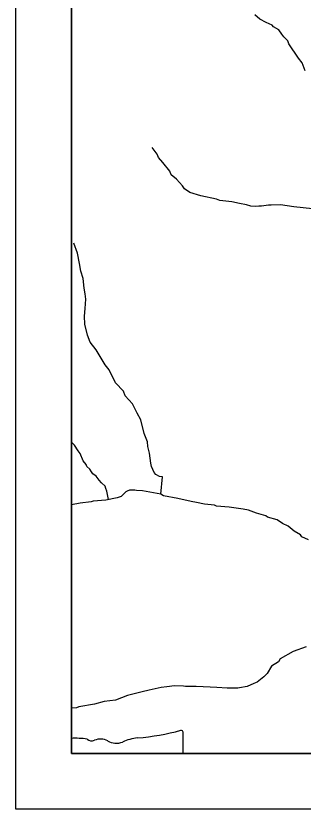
# Model space of a CAD drawing. Extents: x 0 to 34, y -8.9 to 22.
# Drawn here: x 23.617 to 24.135, y 14.5 to 15.928 of the extents above; entities that cross this region are included whole.
import ezdxf

# ---------------------------------------------------------------- set-up
doc = ezdxf.new("R2010")
doc.units = 0
for name, color, linetype in [('GM_X_Corporation', 7, 'Continuous'), ('GM_X_Major_River', 7, 'Continuous'), ('GM_X_Minor_River', 7, 'Continuous'), ('SH_Data', 7, 'Continuous')]:
    doc.layers.add(name, color=color, linetype=linetype)

msp = doc.modelspace()

# ---------------------------------------------------------------- linework, layer by layer
at = {"layer": 'GM_X_Corporation'}
msp.add_lwpolyline([(23.7167, 19.34), (23.7167, 14.6), (30.5167, 14.6)], dxfattribs=at)
msp.add_lwpolyline([(23.7167, 15.9913), (23.7167, 14.6), (28.1739, 14.6), (28.1809, 15.2987), (28.1918, 16.1509), (28.1846, 16.3341), (28.1817, 16.6637), (28.1928, 16.8054), (28.1882, 17.3108), (27.911, 17.3104), (27.4798, 17.3159), (27.0561, 17.3117), (26.7292, 17.3169), (26.394, 17.3229), (26.1361, 17.3278), (26.135, 17.3055), (26.1186, 15.9366), (25.7922, 15.939), (25.6785, 15.9418), (24.8268, 15.964), (24.2771, 15.9807), (24.0651, 15.9828)], close=True, dxfattribs=at)
at = {"layer": 'GM_X_Major_River'}
msp.add_lwpolyline([(23.7167, 14.6274), (23.7167, 14.6), (23.918, 14.6), (23.918, 14.6387)], dxfattribs=at)
for centre, major_axis, start_param, end_param in [((23.8006, 14.9064), (0.3495, 0), 4.814394, 5.042369), ((23.9143, 14.6389), (0.00367, 0), 6.197627, 7.989034), ((23.7234, 14.5212), (0.133, 0), 1.404758, 1.621523), ((23.7536, 14.6315), (0.0107, 0), 3.836095, 5.185415), ((23.7693, 14.6084), (0.0222, 0), 0.950623, 2.079405), ((23.8451, 14.5724), (0.0703, 0), 1.699012, 2.107814), ((23.7979, 14.6401), (0.0267, 0), 4.08156, 5.145723)]:
    msp.add_ellipse(centre, major_axis=major_axis, ratio=0.8, start_param=start_param, end_param=end_param, dxfattribs=at)
at = {"layer": 'GM_X_Minor_River'}
for points in [[(24.1384, 15.8294), (24.1325, 15.8434), (24.1262, 15.852), (24.1087, 15.878), (24.1067, 15.8833), (24.0998, 15.8904), (24.0963, 15.8952), (24.0908, 15.9031), (24.0812, 15.9083), (24.0789, 15.9113), (24.0678, 15.9161), (24.0567, 15.922), (24.0475, 15.9298)], [(24.1514, 15.5807), (24.118, 15.5844), (24.0936, 15.5882), (24.0769, 15.5875), (24.072, 15.5871), (24.0595, 15.5857), (24.0545, 15.5853), (24.0485, 15.5848), (24.0405, 15.5858), (24.0321, 15.588), (24.0199, 15.5901), (24.0062, 15.5933), (23.9845, 15.596), (23.9784, 15.5981), (23.9498, 15.6041), (23.93, 15.6099), (23.9208, 15.617), (23.9172, 15.6223), (23.906, 15.6342), (23.8968, 15.6421), (23.8944, 15.6485), (23.8816, 15.6643), (23.8735, 15.6732), (23.8715, 15.6793), (23.8625, 15.6913)], [(23.8779, 15.0668), (23.8807, 15.098), (23.8758, 15.0987), (23.8689, 15.1024), (23.8658, 15.1058), (23.861, 15.1171), (23.8598, 15.1228), (23.8576, 15.141), (23.8547, 15.1531), (23.8542, 15.1611), (23.8479, 15.1762), (23.8421, 15.2008), (23.8351, 15.2128), (23.8272, 15.2298), (23.8137, 15.244), (23.8109, 15.2527), (23.7962, 15.2673), (23.7848, 15.2907), (23.7774, 15.2997), (23.7614, 15.3268), (23.7505, 15.3407), (23.7457, 15.3535), (23.7412, 15.3729), (23.7402, 15.3873), (23.7415, 15.4014), (23.7427, 15.4181), (23.7414, 15.428), (23.7397, 15.4382), (23.7379, 15.4553), (23.7339, 15.4685), (23.7314, 15.4821), (23.7276, 15.5011), (23.7212, 15.5192)], [(23.7836, 15.0575), (23.7806, 15.0725), (23.7786, 15.0774), (23.7778, 15.0816), (23.7708, 15.0872), (23.7669, 15.0924), (23.7615, 15.0996), (23.7554, 15.1036), (23.753, 15.107), (23.7499, 15.1119), (23.7445, 15.1168), (23.7437, 15.1206), (23.7382, 15.1273), (23.7327, 15.1402), (23.7292, 15.145), (23.7222, 15.1552), (23.7167, 15.1609)], [(24.1439, 14.9847), (24.132, 14.9902), (24.13, 14.9936), (24.1182, 15.0003), (24.1074, 15.0096), (24.097, 15.014), (24.0874, 15.0211), (24.0703, 15.0254), (24.0672, 15.028), (24.0504, 15.0327), (24.0363, 15.0381), (24.0264, 15.0399), (24.0009, 15.0437), (23.9781, 15.0456), (23.9746, 15.0471), (23.9564, 15.049), (23.9423, 15.0522), (23.9327, 15.0536), (23.9084, 15.0593), (23.8828, 15.0639), (23.8779, 15.0668), (23.8451, 15.0728), (23.8341, 15.0737), (23.8314, 15.0744), (23.8215, 15.0743), (23.8174, 15.0727), (23.8148, 15.0711), (23.8065, 15.063), (23.7994, 15.0606), (23.7786, 15.0565), (23.7562, 15.0543), (23.7524, 15.0531), (23.7324, 15.0508), (23.7168, 15.0476), (23.7167, 15.0475)], [(24.14, 14.792), (24.1166, 14.7836), (24.0929, 14.7703), (24.0899, 14.7654), (24.0772, 14.7572), (24.0694, 14.7441), (24.0638, 14.7383), (24.0515, 14.7283), (24.0458, 14.7259), (24.0338, 14.7208), (24.0198, 14.7183), (24.0167, 14.7178), (23.9974, 14.7175), (23.9787, 14.7191), (23.967, 14.7197), (23.9419, 14.7205), (23.9222, 14.7209), (23.9191, 14.7216), (23.9028, 14.7221), (23.8888, 14.7204), (23.8785, 14.7187), (23.857, 14.7142), (23.8445, 14.7109), (23.818, 14.7048), (23.7965, 14.6961), (23.7761, 14.6935), (23.7587, 14.6891), (23.7299, 14.6844), (23.7258, 14.6825), (23.7167, 14.6816)]]:
    msp.add_lwpolyline(points, dxfattribs=at)
at = {"layer": 'SH_Data'}
for points in [[(23.6167, 21.5), (30.6167, 21.5), (30.6167, 14.5), (23.6167, 14.5)], [(23.7167, 21.4), (30.5167, 21.4), (30.5167, 14.6), (23.7167, 14.6)]]:
    msp.add_lwpolyline(points, close=True, dxfattribs=at)

doc.saveas('drawing.dxf')
